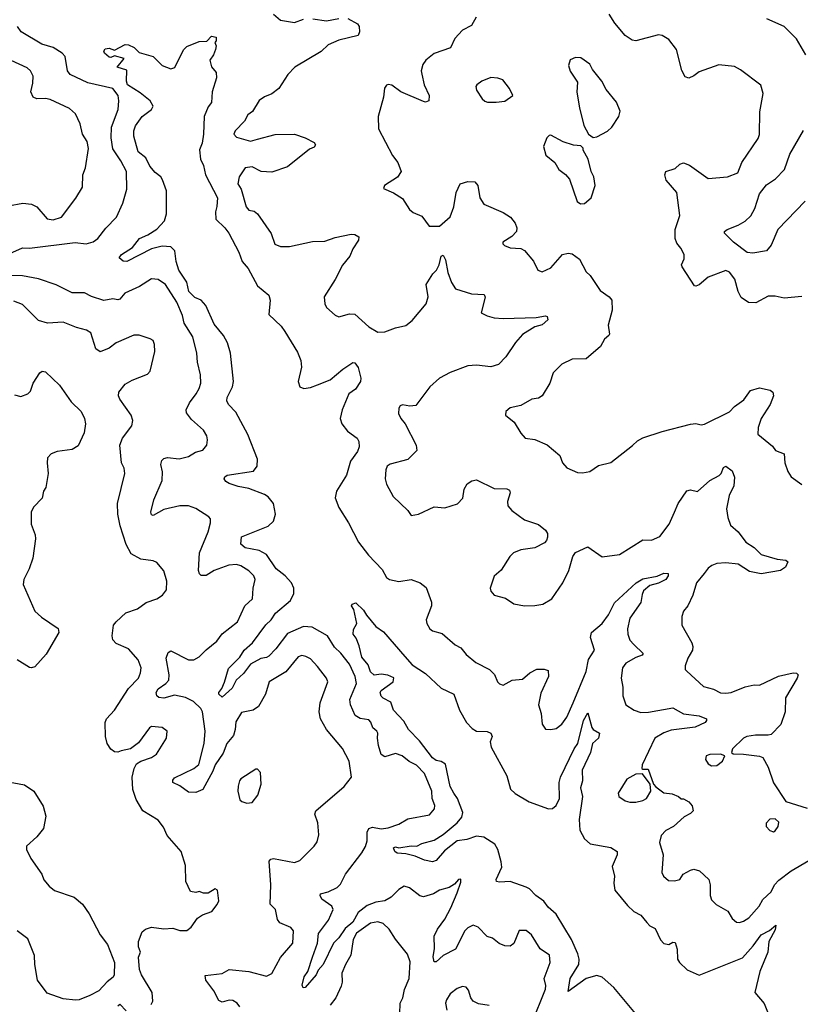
# Model space of a CAD drawing. Extents: x 1839239 to 1929705, y 762242 to 910352.
# Tile 426 of 429: x 1914449 to 1918867, y 894959 to 900534. Entities that reach past the tile are written whole.
import ezdxf

# ---------------------------------------------------------------- set-up
doc = ezdxf.new("R2010")
doc.units = 0

msp = doc.modelspace()

# ---------------------------------------------------------------- linework, layer by layer
at = {"layer": '0CON10XD'}
for points in [[(1915885.7, 900565), (1915925, 900530.5), (1916005, 900517.3), (1916055, 900535.9)], [(1918875, 898966.7), (1918775, 898956.2), (1918725, 898968), (1918685, 898968), (1918615, 898931.4), (1918573, 898933), (1918531.5, 898961.5), (1918515.6, 898995), (1918496.5, 899065), (1918466.9, 899105), (1918445, 899114.4), (1918345, 899076.9), (1918295, 899033.1), (1918275, 899024.3), (1918267.1, 899027.1), (1918197.5, 899135), (1918194.1, 899145.9), (1918209.7, 899180.3), (1918209.2, 899205), (1918191.1, 899241.1), (1918168.5, 899268.5), (1918159.3, 899295), (1918158.2, 899345), (1918184.6, 899424.6), (1918168.9, 899555), (1918106.7, 899625), (1918100, 899655), (1918105, 899673.8), (1918157.9, 899692.1), (1918185, 899715.7), (1918205, 899723.3), (1918239.9, 899709.9), (1918345, 899634.2), (1918455, 899644), (1918513, 899667), (1918536, 899725), (1918628.8, 899861.2), (1918636.4, 899883.6), (1918638.3, 900011.7), (1918656.9, 900115), (1918642.7, 900162.7), (1918529.1, 900249.1), (1918495, 900268), (1918405, 900277.5), (1918295, 900238.6), (1918264.4, 900215.6), (1918235, 900202.9), (1918215, 900211.2), (1918196.2, 900246.2), (1918165.6, 900365), (1918122.1, 900422.1), (1918084.4, 900444.4), (1918065, 900448.1), (1917935, 900413.6), (1917915, 900418.8), (1917875.6, 900445), (1917817.8, 900515), (1917785.5, 900565)], [(1916305, 900540.6), (1916360.9, 900510.9), (1916370, 900495), (1916372.8, 900465), (1916365, 900443.6), (1916255, 900417.7), (1916195, 900390.9), (1916155.5, 900354.5), (1916005.5, 900264.5), (1915965.7, 900224.3), (1915915, 900143.8), (1915875, 900114), (1915835, 900097.5), (1915805, 900075.8), (1915765.5, 900014.5), (1915740, 899995), (1915720.3, 899959.7), (1915668.8, 899905), (1915660.8, 899885), (1915675, 899868), (1915755, 899845.8), (1915795, 899858), (1915895, 899883.8), (1916005, 899886), (1916065, 899865.8), (1916115, 899838), (1916123.8, 899825), (1916115, 899812), (1916089.7, 899800.3), (1915965, 899700), (1915875, 899670), (1915815, 899674.2), (1915765, 899700), (1915725, 899695.7), (1915690, 899645), (1915684, 899605), (1915702, 899575), (1915730.5, 899475), (1915745.4, 899455.4), (1915775, 899448.9), (1915795, 899434.2), (1915872.4, 899322.4), (1915892.7, 899262.7), (1915925, 899250), (1915975, 899250), (1916105, 899278.1), (1916175, 899280), (1916235, 899300), (1916325, 899319.2), (1916345, 899318.5), (1916368.8, 899305), (1916365.8, 899285), (1916334.5, 899235.5), (1916317.5, 899195), (1916275, 899143.8), (1916235, 899063.3), (1916172, 898965), (1916176, 898925), (1916186, 898905), (1916235, 898860.8), (1916255, 898852), (1916315, 898867.8), (1916345, 898865.7), (1916425, 898794.2), (1916475.5, 898765.5), (1916515, 898766.5), (1916575, 898790), (1916635, 898802.1), (1916669.7, 898830.3), (1916750, 898925), (1916760.9, 898965), (1916749.2, 899035), (1916786.2, 899095), (1916807.1, 899115), (1916823.3, 899145), (1916834.6, 899195.4), (1916845, 899200), (1916859.5, 899175), (1916872.6, 899102.6), (1916892.5, 899045), (1916915, 899010), (1917005, 898982.5), (1917077.5, 898977.5), (1917083, 898963), (1917060, 898875), (1917095, 898857.5), (1917135, 898846.2), (1917185, 898842.5), (1917371.5, 898848.5), (1917425, 898857.5), (1917435, 898852.5), (1917437.1, 898835), (1917405, 898805.8), (1917365, 898794.4), (1917295, 898752), (1917254.6, 898705.4), (1917200.8, 898625), (1917157.8, 898582.2), (1917115, 898568.1), (1917035, 898578.5), (1916985, 898573.5), (1916884.2, 898535.8), (1916824.2, 898505), (1916770, 898455), (1916690.5, 898349.5), (1916655.9, 898345.9), (1916615, 898353.8), (1916602.7, 898347.3), (1916593.8, 898335), (1916592, 898305), (1916605.8, 898275), (1916630, 898245), (1916693.1, 898125), (1916695.6, 898095), (1916645, 898043.3), (1916545, 898017.1), (1916528.8, 898005), (1916520.8, 897985), (1916518, 897935), (1916524.2, 897904.2), (1916562.5, 897835), (1916646.2, 897755), (1916665, 897727.5), (1916705, 897734.3), (1916795, 897775.6), (1916855, 897770.8), (1916926.8, 897793.2), (1916956, 897825), (1916964.4, 897875), (1916981.4, 897905), (1917007.2, 897922.8), (1917035, 897928.1), (1917135, 897880), (1917205, 897877.8), (1917220, 897870), (1917224.4, 897855), (1917209.5, 897805), (1917211.7, 897781.7), (1917234.5, 897754.5), (1917305, 897702.5), (1917385, 897676), (1917425, 897643.8), (1917435.8, 897625), (1917435.8, 897604.2), (1917431.2, 897585), (1917418.7, 897571.3), (1917365, 897544.3), (1917285, 897531.4), (1917243.8, 897515), (1917223.3, 897495), (1917173.4, 897416.6), (1917135, 897383.3), (1917111.2, 897315), (1917115, 897297.5), (1917135, 897276.2), (1917197.9, 897257.9), (1917245, 897226.2), (1917305, 897214.2), (1917365, 897216.2), (1917410, 897225), (1917461.2, 897255), (1917523.3, 897345), (1917556.7, 897415), (1917580, 897495), (1917595, 897517.5), (1917665, 897550), (1917745, 897492.5), (1917844.4, 897505.6), (1917975, 897589.2), (1918025, 897587.1), (1918071.7, 897608.3), (1918125, 897677.5), (1918154.6, 897745), (1918176, 897795), (1918225, 897866.2), (1918245, 897871.2), (1918285, 897862), (1918355.4, 897924.6), (1918407.4, 897952.6), (1918418.8, 897965), (1918431.7, 897998.3), (1918445.9, 898005.9), (1918480.3, 897980.3), (1918494.4, 897944.4), (1918490.3, 897895), (1918465, 897840), (1918449.5, 897765), (1918455.7, 897715.7), (1918472.4, 897672.4), (1918516, 897635), (1918558.6, 897575), (1918604.8, 897544.7), (1918645, 897506.5), (1918735, 897478.5), (1918784.3, 897474.3), (1918796.2, 897465), (1918782.9, 897435), (1918755, 897415.6), (1918645, 897395.5), (1918578.8, 897408.8), (1918515, 897451.1), (1918445, 897458.7), (1918395.3, 897454.7), (1918365.9, 897444.1), (1918345, 897428.9), (1918322.2, 897397.8), (1918280, 897345), (1918258.6, 897275), (1918230, 897215), (1918205.7, 897184.3), (1918195.8, 897155), (1918195.7, 897105), (1918252.5, 897005), (1918258, 896985), (1918255.8, 896965), (1918230.9, 896919.1), (1918215.7, 896875), (1918215.8, 896855), (1918224, 896845), (1918318.9, 896758.9), (1918375, 896743.1), (1918415, 896723.3), (1918445, 896720), (1918475, 896723.6), (1918555, 896756.7), (1918605, 896768), (1918635, 896766.7), (1918743.4, 896816.6), (1918825.9, 896835.9), (1918845, 896833.8), (1918853.8, 896825), (1918849.4, 896805), (1918783.9, 896695), (1918781.5, 896615), (1918756, 896544), (1918702.7, 896487.3), (1918685, 896482.2), (1918612.6, 896482.6), (1918565, 896475.6), (1918546.2, 896465), (1918482.5, 896405), (1918477.5, 896385), (1918487, 896377), (1918545, 896376), (1918635, 896364.3), (1918655, 896355.8), (1918685, 896302), (1918715, 896213.8), (1918785, 896107.5), (1918905, 896069.2)], [(1916107.8, 900537.8), (1916185, 900527.1), (1916255, 900540)], [(1917032.8, 900547.2), (1917005, 900500), (1916955, 900473.8), (1916912.4, 900427.6), (1916887.5, 900375), (1916795, 900343.1), (1916748, 900305), (1916730.2, 900279.8), (1916721.9, 900245), (1916724.3, 900225.7), (1916738.1, 900165), (1916766.5, 900105), (1916763.8, 900075), (1916745, 900067.1), (1916735, 900070), (1916605.8, 900125.8), (1916555, 900163.8), (1916535, 900166.7), (1916525, 900162.5), (1916514.2, 900145.8), (1916508, 900095), (1916478, 899985), (1916478.6, 899915), (1916559.2, 899765), (1916588.6, 899725), (1916607.5, 899675), (1916587.6, 899642.4), (1916512.5, 899595), (1916508.3, 899578.3), (1916563.6, 899553.6), (1916615, 899520.8), (1916655, 899458.8), (1916675, 899442), (1916725, 899421.2), (1916766.1, 899363.9), (1916825, 899364.4), (1916885, 899417.1), (1916905.2, 899475), (1916918.2, 899555), (1916941.4, 899605), (1916985, 899618.6), (1917025, 899616), (1917040.8, 899595), (1917052.5, 899525), (1917075, 899490), (1917185, 899442.9), (1917226.4, 899416.4), (1917252.7, 899382.7), (1917262.5, 899355), (1917260, 899335), (1917235, 899306), (1917182.5, 899275), (1917182.5, 899265), (1917192.5, 899255), (1917225, 899241.2), (1917285, 899239.2), (1917305, 899227.5), (1917357.4, 899167.4), (1917382, 899115), (1917405, 899106), (1917455, 899129.4), (1917520, 899205), (1917552.2, 899212.2), (1917575, 899207.8), (1917617.9, 899177.9), (1917655, 899106), (1917677.5, 899085), (1917735, 899000.8), (1917785.5, 898965.5), (1917800.6, 898945), (1917801.5, 898888.5), (1917778.5, 898805), (1917786.3, 898753.7), (1917784, 898745), (1917759.2, 898725), (1917736.2, 898683.8), (1917655.6, 898614.4), (1917575, 898610.8), (1917516.9, 898583.1), (1917468, 898535), (1917450, 898475), (1917405.7, 898404.3), (1917385, 898391.2), (1917347.5, 898385), (1917285, 898350), (1917225, 898336.7), (1917200, 898315), (1917197.5, 898295), (1917247.5, 898255), (1917285, 898192.5), (1917310, 898165), (1917365, 898156.7), (1917435, 898126.7), (1917506.4, 898066.4), (1917520.7, 898025), (1917545, 897995.6), (1917605, 897970), (1917635, 897968), (1917675, 897975.7), (1917725, 898009.2), (1917795, 898027.1), (1917917, 898123), (1917945, 898149.2), (1917975, 898166), (1918085, 898202.9), (1918245.7, 898244.3), (1918275, 898247.5), (1918305, 898239.2), (1918325, 898242.9), (1918466.9, 898313.1), (1918495, 898344.4), (1918547.6, 898382.4), (1918585, 898433.8), (1918635, 898448.8), (1918697, 898437), (1918711.2, 898425), (1918715.7, 898405), (1918695.6, 898355), (1918644.5, 898275), (1918629.1, 898225), (1918627.3, 898187.3), (1918708.6, 898118.6), (1918726.7, 898095), (1918775.6, 898075.6), (1918780, 898025), (1918796.2, 897975), (1918815.8, 897945.8), (1918875, 897901.2)], [(1918897.5, 900335), (1918845.8, 900425), (1918776, 900495), (1918678.3, 900538.3)], [(1914375, 899201.9), (1914465, 899241.4), (1914505, 899240.6), (1914762.9, 899272.9), (1914825.4, 899264.6), (1914865, 899276.9), (1914891.4, 899295), (1914936, 899354), (1914995.7, 899415), (1915032.9, 899495), (1915054.2, 899575), (1915052.5, 899675), (1915021.5, 899735), (1914975, 899803.3), (1914967, 899865), (1914967.8, 899925), (1915006.1, 900025), (1915010, 900075), (1915005.6, 900105), (1914975, 900144), (1914835, 900176.4), (1914734.1, 900224.1), (1914718.7, 900245), (1914705.9, 900325), (1914688.9, 900345), (1914637.3, 900377.3), (1914574.2, 900395), (1914456.7, 900465), (1914435.4, 900495.4)], [(1917347.3, 894852.7), (1917424.4, 895045), (1917426.9, 895065), (1917416.9, 895105), (1917450.6, 895195), (1917446.9, 895236.9), (1917395, 895272.9), (1917345, 895352), (1917315, 895376), (1917275, 895376.7), (1917245, 895303.8), (1917225, 895288.8), (1917195, 895290), (1917162.4, 895302.4), (1917125, 895333.8), (1917095, 895343.8), (1917044, 895395), (1917015, 895406.4), (1916985, 895391.1), (1916968.1, 895375), (1916915, 895272), (1916844.7, 895235.3), (1916805, 895199.2), (1916795, 895200), (1916788.4, 895228.4), (1916796.5, 895275), (1916795.3, 895344.7), (1916813.6, 895385), (1916855, 895441.9), (1916889.6, 895505), (1916925, 895590), (1916945, 895650), (1916945, 895667.5), (1916932.5, 895665), (1916910, 895640), (1916879.8, 895620.2), (1916825, 895605.4), (1916790, 895585), (1916735, 895566.9), (1916712.6, 895572.6), (1916655, 895618), (1916625, 895628.8), (1916595, 895608.8), (1916551.2, 895565), (1916515, 895544.4), (1916465, 895537.1), (1916415, 895517.9), (1916365, 895479.3), (1916333.6, 895425), (1916291.3, 895388.7), (1916255.6, 895335), (1916223.9, 895305), (1916166.2, 895183.8), (1916138, 895152), (1916125.8, 895125), (1916065, 895053.3), (1916052.8, 895052.8), (1916046.9, 895066.9), (1916058.6, 895115), (1916078.6, 895145), (1916105, 895225.6), (1916134.7, 895304.7), (1916140.7, 895359.3), (1916197.4, 895435), (1916222.4, 895495), (1916215.2, 895515.2), (1916157.9, 895555), (1916148.8, 895575), (1916150.6, 895585), (1916195, 895595.3), (1916245, 895620.5), (1916265, 895639.4), (1916293.4, 895696.6), (1916385, 895815.8), (1916406.7, 895853.3), (1916415.2, 895884.8), (1916416.1, 895933.9), (1916425.4, 895954.6), (1916445, 895961.5), (1916495, 895952.2), (1916535, 895958.2), (1916595, 895979.5), (1916645, 896008.5), (1916767.5, 896032.5), (1916795.8, 896065), (1916799.2, 896085), (1916782.9, 896125), (1916781.8, 896165), (1916738.9, 896265), (1916695, 896312.2), (1916653.3, 896333.3), (1916612.5, 896365), (1916575, 896378.8), (1916515, 896359.4), (1916495, 896374.2), (1916479.6, 896425), (1916473.2, 896465), (1916475.9, 896495), (1916470, 896505), (1916447.7, 896525), (1916436.7, 896556.7), (1916425, 896570.6), (1916375, 896576.4), (1916346.9, 896595), (1916320.8, 896655), (1916317.5, 896685), (1916355.4, 896775), (1916346.8, 896815), (1916315, 896884.4), (1916267, 896947), (1916230.5, 896980.5), (1916190, 897045), (1916103.9, 897093.9), (1916055, 897097.3), (1915965, 897057.9), (1915898.8, 896971.2), (1915859.6, 896930.4), (1915845, 896921.7), (1915813.1, 896916.9), (1915755.9, 896884.1), (1915715, 896831.4), (1915674.8, 896795.2), (1915650.7, 896749.3), (1915595, 896698.8), (1915576.2, 896715), (1915576.2, 896725), (1915593.1, 896746.9), (1915607.8, 896782.2), (1915629.7, 896860.3), (1915695, 896924.5), (1915719.6, 896965), (1915767.1, 897005), (1915842.7, 897107.3), (1915872.5, 897135), (1915896.6, 897173.4), (1915981.9, 897245), (1916000.4, 897285), (1916000.4, 897315), (1915987.5, 897345), (1915951.4, 897385), (1915900, 897425), (1915845.5, 897505.5), (1915805, 897528.2), (1915725, 897543.8), (1915700.8, 897565), (1915705, 897606.2), (1915854.7, 897665.3), (1915885.3, 897695), (1915896.1, 897735), (1915884.6, 897794.6), (1915855, 897832.2), (1915835, 897846.2), (1915745, 897880.4), (1915685, 897890.9), (1915635, 897907.5), (1915615, 897919.2), (1915605.8, 897935), (1915609.2, 897945), (1915623.3, 897955), (1915771.9, 897978.1), (1915792.9, 898005), (1915794.6, 898045), (1915739.5, 898185), (1915713.2, 898235), (1915671.3, 898311.3), (1915631.4, 898355), (1915620.6, 898375), (1915623.1, 898395), (1915652.9, 898455), (1915658.8, 898485), (1915640.9, 898645), (1915625.3, 898705), (1915602.4, 898745), (1915549.6, 898809.6), (1915501.9, 898915), (1915475, 898945.6), (1915440.8, 898960.8), (1915405.5, 898995), (1915395, 899047.9), (1915349.8, 899115), (1915334.2, 899165), (1915327.6, 899225), (1915305, 899247.5), (1915255, 899252.3), (1915194.1, 899235.9), (1915055, 899164), (1915035, 899167.1), (1915012.5, 899185), (1915025.4, 899204.6), (1915086.4, 899243.6), (1915126, 899295), (1915174.6, 899315.4), (1915225, 899346.9), (1915268.8, 899395), (1915279.2, 899435), (1915279.6, 899565), (1915257.3, 899627.3), (1915248.2, 899645), (1915215, 899668.5), (1915184.8, 899705), (1915161.7, 899751.7), (1915119.2, 899785), (1915094.4, 899875), (1915094.6, 899905.4), (1915105, 899932), (1915142, 899985), (1915194.2, 900025), (1915204.4, 900045), (1915187.1, 900075), (1915130.6, 900120.6), (1915058.4, 900165), (1915052.9, 900185), (1915055, 900247.5), (1915000, 900265), (1915040, 900315), (1914985, 900330), (1914965, 900320), (1914955, 900321.4), (1914929.1, 900345), (1914925.5, 900355), (1914932.1, 900367.9), (1914955, 900372.5), (1914985, 900361.2), (1915045, 900392.7), (1915065, 900390.8), (1915097.1, 900377.1), (1915125, 900347.5), (1915205, 900325.5), (1915254.6, 900274.6), (1915305, 900255.7), (1915326.4, 900263.6), (1915375, 900364), (1915395, 900381.4), (1915465, 900411.2), (1915507, 900413), (1915535, 900440), (1915560, 900435), (1915560, 900415), (1915552.5, 900405), (1915560, 900385), (1915557.5, 900365), (1915546, 900335), (1915524, 900305), (1915535, 900267.5), (1915560.8, 900235), (1915561.9, 900205), (1915538.8, 900125), (1915534.1, 900065.9), (1915515, 900041.2), (1915492.7, 899985), (1915489.5, 899885), (1915480.6, 899835), (1915466.1, 899796.1), (1915472.2, 899745), (1915488.8, 899708.8), (1915500.8, 899655), (1915568, 899525), (1915564.8, 899475.2), (1915556.2, 899445), (1915559.2, 899405), (1915610.5, 899355), (1915632.2, 899325), (1915688.5, 899218.5), (1915707.5, 899165), (1915740.9, 899125), (1915795, 899026.2), (1915858.8, 898975), (1915865.8, 898945), (1915858.1, 898865), (1915927.7, 898797.7), (1915948.9, 898768.9), (1916020.7, 898650.7), (1916040, 898605), (1916042.8, 898567.2), (1916024.4, 898485), (1916034, 898455), (1916056.1, 898446.1), (1916095, 898450.6), (1916135, 898465.6), (1916205, 898494.6), (1916276.7, 898555), (1916335, 898593.1), (1916345, 898590.6), (1916365, 898564.3), (1916380, 898505), (1916377.1, 898485), (1916348.4, 898441.6), (1916310.9, 898415), (1916273.3, 898325), (1916262.2, 898275), (1916271.9, 898245), (1916304.4, 898205), (1916359.4, 898165), (1916368.5, 898145), (1916369.2, 898115), (1916360.8, 898089.2), (1916320.3, 898035), (1916299.3, 897955), (1916241.9, 897865), (1916234.3, 897825.7), (1916255, 897771.2), (1916310, 897685), (1916365.4, 897575.4), (1916422.2, 897502.2), (1916500.3, 897420.3), (1916525, 897376.2), (1916542.5, 897365), (1916595, 897352.9), (1916665, 897363.8), (1916716.1, 897346.1), (1916749.3, 897319.3), (1916779.6, 897235), (1916778.8, 897215), (1916750, 897135), (1916752.5, 897115), (1916770, 897085), (1916785, 897073.8), (1916838.9, 897058.9), (1916912.5, 896995), (1916945, 896976.7), (1916975, 896940), (1917031.1, 896895), (1917108, 896855), (1917135.5, 896825.5), (1917152.9, 896785), (1917165, 896772.9), (1917185, 896766.2), (1917235.9, 896794.1), (1917295, 896800.6), (1917336.2, 896835), (1917375, 896855.6), (1917417.3, 896857.3), (1917439.5, 896849.5), (1917440.8, 896815), (1917398.5, 896721.5), (1917384.3, 896655), (1917399.2, 896605), (1917405.9, 896545.9), (1917425, 896517.5), (1917454, 896514), (1917485, 896520), (1917516.9, 896545)], [(1914385, 899479.4), (1914465.8, 899494.2), (1914515, 899490), (1914545, 899473.8), (1914605, 899406), (1914638.8, 899401.2), (1914685, 899416.2), (1914767.2, 899522.8), (1914803.9, 899586.1), (1914805.6, 899655), (1914820.6, 899695), (1914838.6, 899805), (1914830, 899845), (1914804.4, 899885), (1914791.4, 899945), (1914765, 900000), (1914730.2, 900030.2), (1914621.5, 900081.5), (1914595, 900087.3), (1914545, 900085.4), (1914525, 900095.6), (1914512.3, 900125), (1914523.3, 900175), (1914524.3, 900215), (1914509.2, 900245), (1914490.7, 900260.7), (1914355, 900323.1)], [(1917695, 899866.7), (1917715, 899870), (1917775, 899903.3), (1917800, 899925), (1917840, 899985), (1917847.5, 900015), (1917826.1, 900066.1), (1917767.7, 900137.7), (1917743.8, 900185), (1917691.2, 900251.2), (1917675, 900282.5), (1917625, 900317.5), (1917595, 900320), (1917564.1, 900305.9), (1917554, 900275), (1917565, 900242.5), (1917605, 900180), (1917602.7, 900122.7), (1917616.2, 900035), (1917641.2, 899935), (1917667.5, 899885), (1917695, 899866.7)], [(1917096.4, 900066.4), (1917145, 900066.7), (1917195, 900073.3), (1917240, 900105), (1917220, 900145), (1917183.6, 900193.6), (1917155, 900203.3), (1917115, 900206.7), (1917065, 900186), (1917036.2, 900165), (1917031.2, 900155), (1917034, 900135), (1917065.9, 900085.9), (1917081.7, 900071.7), (1917096.4, 900066.4)], [(1918895, 899506.8), (1918740, 899345), (1918702.8, 899257.2), (1918675, 899224.2), (1918598.9, 899211.1), (1918565.4, 899215.4), (1918488, 899275), (1918437.5, 899325), (1918437.5, 899335), (1918452.5, 899345), (1918515, 899369.6), (1918555, 899393.2), (1918586.7, 899423.3), (1918609.1, 899465), (1918635, 899548.6), (1918675, 899599.2), (1918726.4, 899633.6), (1918777.8, 899685), (1918807.9, 899772.1), (1918885, 899906.7)], [(1917622, 899492), (1917645, 899493.8), (1917682.5, 899525), (1917706.7, 899595), (1917698.8, 899645), (1917683.8, 899675), (1917666.2, 899745), (1917637.5, 899795), (1917637, 899807), (1917625, 899820), (1917583, 899823), (1917525, 899842.5), (1917455, 899880), (1917445, 899877.5), (1917432.5, 899865), (1917414.1, 899815.9), (1917427.3, 899767.3), (1917477.5, 899725), (1917500, 899685), (1917537.7, 899657.7), (1917560.7, 899630.7), (1917603.3, 899505), (1917622, 899492)], [(1915694, 894945), (1915678.8, 894965), (1915655, 894980), (1915635, 894982.9), (1915595, 894971.9), (1915575, 894980.6), (1915546.9, 895035), (1915501.8, 895095), (1915498.3, 895121.7), (1915595, 895134), (1915635, 895156.7), (1915745, 895145.5), (1915845, 895118.6), (1915875, 895134), (1915925, 895224.2), (1915994, 895305), (1915998.8, 895375), (1915983.6, 895393.6), (1915920.5, 895420.5), (1915908.3, 895438.3), (1915895.7, 895495), (1915866, 895526), (1915870, 895635), (1915861.1, 895768.9), (1915870, 895780), (1915885, 895784.2), (1916005, 895761.2), (1916035, 895773.3), (1916115.7, 895854.3), (1916131.7, 895878.3), (1916141.7, 895918.3), (1916136.6, 895986.6), (1916118.6, 896035), (1916124, 896055), (1916285, 896192), (1916326.7, 896245), (1916314.3, 896335), (1916275, 896408), (1916184.4, 896515), (1916151.8, 896575), (1916143.8, 896615), (1916149.6, 896665), (1916192.9, 896785), (1916185.7, 896805), (1916135, 896872.5), (1916095, 896914.3), (1916068.9, 896928.9), (1916045, 896934.3), (1916025, 896925.7), (1915955, 896841.9), (1915860, 896785), (1915840, 896715), (1915800.8, 896645), (1915770, 896625), (1915705, 896610.9), (1915672, 896558), (1915668.6, 896515), (1915658.3, 896481.8), (1915620.8, 896435), (1915599.4, 896380.6), (1915555, 896314.5), (1915541.5, 896278.5), (1915484.4, 896175.6), (1915445, 896157.5), (1915405, 896160.7), (1915355, 896196.9), (1915316.2, 896215), (1915315, 896227.5), (1915325, 896240.8), (1915435.2, 896294.8), (1915463.5, 896316.5), (1915492.3, 896435), (1915497.8, 896505), (1915483.1, 896615), (1915473, 896633), (1915433, 896673), (1915386.8, 896696.8), (1915325, 896708.8), (1915265, 896692.5), (1915235.9, 896695.9), (1915224.4, 896705), (1915220.4, 896725), (1915232.2, 896745), (1915276.5, 896775), (1915292.3, 896795), (1915294.1, 896824.1), (1915278.3, 896918.3), (1915289.5, 896950.5), (1915305, 896960), (1915405, 896910), (1915435, 896910), (1915465, 896925.7), (1915503.4, 896966.6), (1915564.5, 897015.5), (1915595, 897056), (1915682, 897125), (1915722.9, 897215), (1915766, 897255), (1915770, 897315), (1915781.4, 897365), (1915774, 897385), (1915745, 897414.2), (1915700.9, 897440.9), (1915675, 897448.7), (1915632, 897445), (1915548.9, 897415), (1915505, 897387.5), (1915475, 897386.2), (1915465.7, 897395.7), (1915461.4, 897415), (1915467.3, 897515), (1915515.2, 897635), (1915528.5, 897685), (1915528.1, 897708.1), (1915519.4, 897719.4), (1915446.2, 897766.2), (1915405, 897780.5), (1915355, 897781.5), (1915265, 897760.6), (1915205, 897726.2), (1915195, 897730), (1915190, 897745), (1915208.2, 897815), (1915255.4, 897925), (1915256.3, 897973.7), (1915246.7, 898015), (1915252.4, 898037.6), (1915265, 898050), (1915285, 898054.3), (1915352.1, 898047.9), (1915405, 898060), (1915444.5, 898085.5), (1915485, 898096.7), (1915508.8, 898125), (1915512.5, 898155), (1915507.9, 898177.9), (1915489.3, 898209.3), (1915420.2, 898270.2), (1915392.7, 898307.3), (1915391.4, 898325), (1915409.5, 898365), (1915448.2, 898415), (1915463.6, 898445), (1915473.5, 898475), (1915472.6, 898522.6), (1915455.5, 898595), (1915452.2, 898645), (1915427.8, 898737.8), (1915380.4, 898815), (1915369.8, 898859.8), (1915338.2, 898935), (1915273.6, 899033.6), (1915233, 899063), (1915195, 899067.1), (1915127.6, 899022.4), (1915044.2, 898985), (1915015, 898950.8), (1915005, 898946.9), (1914975, 898953.6), (1914925, 898943.1), (1914855, 898967.2), (1914815, 898988), (1914745, 898986.4), (1914655, 899032), (1914555, 899067.4), (1914463.7, 899083.7), (1914376.2, 899086.2)], [(1915192, 894958), (1915202.3, 894977.7), (1915199.2, 895025), (1915138.1, 895125), (1915126.4, 895156.4), (1915120.9, 895225), (1915132.9, 895255), (1915121.1, 895285), (1915120.6, 895315), (1915141.3, 895368.7), (1915160, 895385), (1915195, 895395.8), (1915265, 895385.6), (1915315, 895389.4), (1915355, 895377.1), (1915395, 895376.2), (1915420, 895395), (1915455, 895446.7), (1915483.8, 895466.2), (1915536.2, 895485), (1915566.2, 895525), (1915576, 895545), (1915568.8, 895605), (1915555, 895613.3), (1915515, 895587.5), (1915488.3, 895588.3), (1915465, 895597.5), (1915445, 895592.5), (1915415, 895597.5), (1915388.8, 895655), (1915387.5, 895745), (1915363.4, 895823.4), (1915282.5, 895915), (1915262.1, 895962.1), (1915231.7, 896001.7), (1915144.8, 896054.8), (1915108.3, 896118.3), (1915089.6, 896175), (1915085.4, 896245), (1915096.2, 896293.8), (1915110, 896320), (1915133.8, 896336.2), (1915195, 896356.9), (1915223.3, 896375), (1915279.2, 896465), (1915283.8, 896505), (1915255.7, 896525.7), (1915195, 896531.2), (1915183.8, 896525), (1915121.1, 896438.9), (1915075, 896405.8), (1915023.6, 896393.6), (1915005, 896386.2), (1914985, 896388.8), (1914965, 896404.2), (1914943.1, 896435), (1914933.6, 896475), (1914932.5, 896555), (1914940.5, 896575), (1914985.3, 896624.7), (1915063.6, 896746.4), (1915121.4, 896805), (1915133.1, 896835), (1915135.6, 896865), (1915118.7, 896908.7), (1915065, 896972), (1914995, 897002), (1914975, 897022.5), (1914971.2, 897045), (1914980, 897105), (1914994, 897125), (1915050, 897175), (1915115, 897198.6), (1915165, 897233.1), (1915224.3, 897255.7), (1915256.2, 897275), (1915280, 897305), (1915281.9, 897355), (1915265, 897413.8), (1915225, 897460.8), (1915205, 897470.6), (1915135, 897478.5), (1915079.2, 897509.2), (1915052.2, 897562.2), (1915017.6, 897667.6), (1915004, 897735), (1915001.8, 897795), (1915044.4, 897965), (1915039.4, 897995), (1915024.3, 898025), (1915015.7, 898125), (1915030, 898165), (1915084.2, 898235), (1915090, 898265), (1915079.2, 898295), (1915016.2, 898385), (1915008.8, 898405), (1915010, 898425), (1915045, 898470), (1915085, 898492.5), (1915172.7, 898527.3), (1915187.1, 898542.9), (1915214, 898655), (1915212, 898695), (1915205, 898716.7), (1915187.7, 898727.7), (1915125, 898747.5), (1915095, 898748.1), (1914995, 898704.2), (1914955, 898673.8), (1914905, 898652.5), (1914880.5, 898670.5), (1914851.2, 898761.2), (1914827.5, 898775), (1914770.3, 898790.3), (1914695, 898820.8), (1914605.7, 898815.7), (1914555, 898830.6), (1914465, 898921.4), (1914415, 898939.4)], [(1914419.3, 898409.3), (1914455, 898400), (1914495, 898416.2), (1914509.7, 898430.3), (1914524.3, 898475.7), (1914563.3, 898535), (1914575, 898543.3), (1914595, 898540), (1914673.8, 898465), (1914740.9, 898370.9), (1914796, 898315), (1914815.8, 898275.8), (1914822, 898245), (1914814, 898195), (1914779.5, 898120.5), (1914745, 898101.2), (1914660.5, 898089.5), (1914627.5, 898075), (1914606.4, 898053.6), (1914603.3, 898025), (1914610, 897965), (1914596.2, 897885), (1914584, 897865), (1914576.2, 897825), (1914527, 897773), (1914514.4, 897745.6), (1914513, 897677), (1914536.2, 897616.2), (1914537.5, 897595), (1914523.1, 897485), (1914502.9, 897425), (1914472.9, 897365), (1914467.5, 897335), (1914534.6, 897184.6), (1914571.3, 897151.3)], [(1917516.9, 896545), (1917545.3, 896584.7), (1917582.1, 896665), (1917655, 896843.8), (1917667.9, 896912.1), (1917701.5, 896965), (1917680, 897035), (1917684.4, 897065), (1917745.3, 897114.7), (1917780.8, 897165), (1917815, 897232.7), (1917936.9, 897345), (1917975, 897367.8), (1918057, 897383), (1918095, 897400), (1918118.8, 897398.8), (1918119.2, 897385), (1918105, 897364.5), (1918065, 897344), (1918015, 897330), (1917980.2, 897299.8), (1917971, 897279), (1917965.1, 897234.9), (1917902.7, 897145), (1917888.7, 897085), (1917890.9, 897055), (1917901.4, 897021.4), (1917925, 896995.7), (1917978, 896945), (1917972.5, 896935), (1917935, 896923.1), (1917879.8, 896890.2), (1917860, 896865), (1917853.5, 896805), (1917862.5, 896755), (1917862.9, 896705), (1917878.8, 896655), (1917926.7, 896625), (1917965, 896610.6), (1918007.8, 896612.2), (1918145, 896637.5), (1918205, 896604), (1918295, 896592.1), (1918335.5, 896575), (1918336.7, 896565), (1918329.2, 896555), (1918271.2, 896528.8), (1918135, 896510.4), (1918095, 896496.6), (1918044.4, 896465), (1917972.5, 896315), (1917970, 896295), (1917975, 896290), (1918005, 896290), (1918036, 896206), (1918049.7, 896189.7), (1918095, 896156.9), (1918140.7, 896150.7), (1918177.5, 896135), (1918191.7, 896121.7), (1918205, 896122.5), (1918236.7, 896105), (1918255, 896082.5), (1918260, 896055), (1918245, 896038.8), (1918208.7, 896021.3), (1918150, 895965), (1918105, 895942.5), (1918080, 895915), (1918070.6, 895875), (1918091.4, 895805), (1918084, 895705), (1918092, 895685), (1918120.3, 895660.3), (1918155, 895658.6), (1918184.1, 895665.9), (1918204.6, 895695.4), (1918245, 895718.6), (1918265, 895724), (1918296.7, 895715), (1918349.2, 895665), (1918356, 895635), (1918357.5, 895575), (1918365, 895550), (1918391.2, 895525), (1918456.6, 895486.6), (1918481.2, 895445), (1918505, 895423.8), (1918522, 895422), (1918545, 895429.2), (1918575, 895449.2), (1918634.4, 895515), (1918655, 895552), (1918701.9, 895595), (1918721.5, 895635), (1918745, 895662.2), (1918816, 895714), (1918915, 895773.8)], [(1917962.1, 894872.1), (1917810.9, 895055), (1917745, 895113.1), (1917715, 895121.8), (1917655, 895105.3), (1917552.1, 895032.1), (1917565.2, 895105), (1917613.9, 895185), (1917615.7, 895215), (1917608.6, 895245), (1917571.4, 895325), (1917485, 895469.6), (1917439.9, 895509.9), (1917415, 895543.8), (1917370.6, 895575), (1917335, 895613.5), (1917315, 895623.1), (1917225, 895654.3), (1917165, 895650), (1917147.5, 895655), (1917146.2, 895665), (1917177.3, 895735), (1917174.5, 895765), (1917154.1, 895835), (1917138.7, 895865), (1917076.2, 895905), (1917035, 895910.7), (1916978.6, 895891.4), (1916925, 895883.8), (1916852.4, 895827.6), (1916805, 895774.1), (1916785, 895766.6), (1916740, 895775), (1916687.2, 895797.2), (1916635, 895810.4), (1916585, 895814.5), (1916571.4, 895825), (1916564.7, 895845), (1916575, 895850.5), (1916595, 895845.4), (1916665, 895856.9), (1916696.1, 895853.9), (1916725, 895870.3), (1916795, 895888.9), (1916845, 895919.5), (1916925, 895986.7), (1916951.8, 896018.2), (1916956.5, 896045), (1916926.3, 896125), (1916905.2, 896155), (1916885, 896192), (1916857.8, 896317.8), (1916835, 896333.1), (1916805, 896340.3), (1916785, 896355.4), (1916711.5, 896451.5), (1916649.2, 896515), (1916622.4, 896562.4), (1916565, 896624), (1916548.8, 896668.8), (1916505, 896691.9), (1916495, 896704), (1916488.9, 896725), (1916493.9, 896736.1), (1916562.5, 896785), (1916567, 896807), (1916531.7, 896821.7), (1916495, 896827.5), (1916455, 896823.3), (1916435, 896842), (1916420.5, 896880.5), (1916385, 896924), (1916369.3, 896989.3), (1916352.5, 897032.5), (1916336.7, 897055), (1916338.3, 897081.7), (1916357.5, 897115), (1916340, 897195), (1916327.5, 897215), (1916330, 897225), (1916351.7, 897231.7), (1916395, 897190), (1916411.7, 897161.7), (1916465, 897098.8), (1916507.7, 897067.7), (1916628, 896928), (1916670.6, 896880.6), (1916745, 896831.5), (1916835, 896749.2), (1916906.7, 896715), (1916937.1, 896625), (1916976.7, 896555), (1917010.4, 896520.4), (1917035, 896505.5), (1917095, 896502.9), (1917115, 896493.8), (1917122.5, 896475), (1917112.2, 896445), (1917117.9, 896415), (1917205, 896252), (1917227.2, 896177.2), (1917252.2, 896152.2), (1917333.1, 896105), (1917442.5, 896065), (1917465, 896068.2), (1917485.4, 896085), (1917503.8, 896125), (1917502.6, 896215), (1917508.8, 896245), (1917587.1, 896405), (1917606.9, 896435), (1917640.5, 896565), (1917665, 896610), (1917686, 896526), (1917695, 896514.3), (1917731.2, 896495), (1917724.5, 896465.5), (1917691.3, 896435), (1917679.8, 896385), (1917631.9, 896285), (1917634.2, 896225), (1917622.7, 896185), (1917634.3, 896135), (1917615.4, 896005), (1917618.9, 895945), (1917645, 895895.8), (1917677.9, 895867.9), (1917795, 895846.9), (1917831.2, 895825), (1917830, 895805), (1917801.3, 895738.7), (1917815.6, 895685), (1917811.5, 895645), (1917816.7, 895605), (1917888.1, 895518.1), (1917925, 895484.2), (1917964.4, 895464.4), (1917998.3, 895421.7), (1918015, 895403.8), (1918045, 895387.5), (1918075, 895323.3), (1918095, 895303.8), (1918123, 895297), (1918145, 895310), (1918158.3, 895308.3), (1918170.7, 895270.7), (1918172, 895215), (1918182.5, 895195), (1918225.8, 895155), (1918295, 895124.4), (1918538.8, 895221.2), (1918600.7, 895289.3), (1918645, 895352.3), (1918692.8, 895377.2), (1918727.5, 895407.5), (1918725, 895381.2), (1918688.1, 895315), (1918683.9, 895255), (1918637.3, 895145), (1918608.8, 895025), (1918663.2, 894963.2), (1918700, 894870)], [(1914571.3, 897151.3), (1914665.9, 897085.9), (1914670, 897065), (1914598.8, 896941.2), (1914535, 896870), (1914515, 896863.3), (1914505, 896866.7), (1914435, 896910)], [(1918365, 896310), (1918395, 896311.2), (1918426.7, 896335), (1918440, 896365), (1918415, 896376.2), (1918355, 896374.2), (1918334.5, 896365.5), (1918330, 896345), (1918345, 896321.2), (1918365, 896310)], [(1915735, 896097.5), (1915765, 896102.5), (1915796.1, 896143.9), (1915816, 896205), (1915811.7, 896271.7), (1915795, 896290), (1915785, 896290), (1915700, 896235), (1915692, 896225), (1915686, 896195), (1915684.2, 896165), (1915695, 896117.5), (1915706.4, 896106.4), (1915735, 896097.5)], [(1914365, 896222.2), (1914475, 896200.8), (1914528, 896165), (1914581.2, 896081.2), (1914597.5, 896025), (1914582.9, 895955), (1914545, 895908), (1914487.5, 895855), (1914486.7, 895835), (1914511.2, 895785), (1914574, 895695), (1914585, 895663.3), (1914615, 895628.8), (1914645, 895603.8), (1914757.5, 895565), (1914805, 895526.7), (1914842.1, 895472.1), (1914905, 895353.3), (1914945, 895297.5), (1914985.7, 895195), (1914984.1, 895125.9), (1914978.1, 895111.9), (1914944.3, 895085.7), (1914896.7, 895035), (1914845, 895008.8), (1914785.8, 894984.2), (1914765, 894982), (1914695, 894990), (1914605, 895021.2), (1914549.2, 895095), (1914534.4, 895185), (1914532.5, 895235), (1914495, 895330), (1914434.4, 895374.4)], [(1917902.7, 896102.7), (1917935, 896104.2), (1917975, 896113.1), (1917996.2, 896125), (1918020, 896165), (1918017.5, 896205), (1917973, 896263), (1917935, 896262), (1917885, 896232.9), (1917836, 896155), (1917840, 896135), (1917875, 896112), (1917902.7, 896102.7)], [(1918715, 895936.2), (1918725, 895941.2), (1918741.2, 895965), (1918745, 895990), (1918725, 896010), (1918695, 896006.7), (1918673.3, 895985), (1918673.8, 895965), (1918695, 895942.5), (1918715, 895936.2)], [(1916599.3, 894905), (1916602.7, 894965), (1916617.7, 894995), (1916627.3, 895042.7), (1916652.7, 895105), (1916658.9, 895198.9), (1916643.3, 895243.3), (1916575, 895328.6), (1916539.1, 895385), (1916505, 895416.7), (1916475, 895426.9), (1916435, 895417.7), (1916355, 895361.5), (1916335.3, 895325), (1916322.7, 895237.3), (1916292.1, 895185), (1916272.2, 895135), (1916274.3, 895085), (1916268.7, 895061.3), (1916238.6, 894995), (1916205.7, 894955)], [(1917105, 894952), (1917045, 894961.9), (1917015, 894976), (1917002.5, 894995), (1916989.1, 895039.1), (1916975, 895056), (1916955, 895059.2), (1916925, 895049.2), (1916885, 895018.8), (1916863.8, 894985), (1916858.8, 894965), (1916866.1, 894926.1)], [(1915005, 894950), (1915015, 894960), (1915051.7, 894921.7)]]:
    msp.add_lwpolyline(points, dxfattribs=at)

doc.saveas('drawing.dxf')
